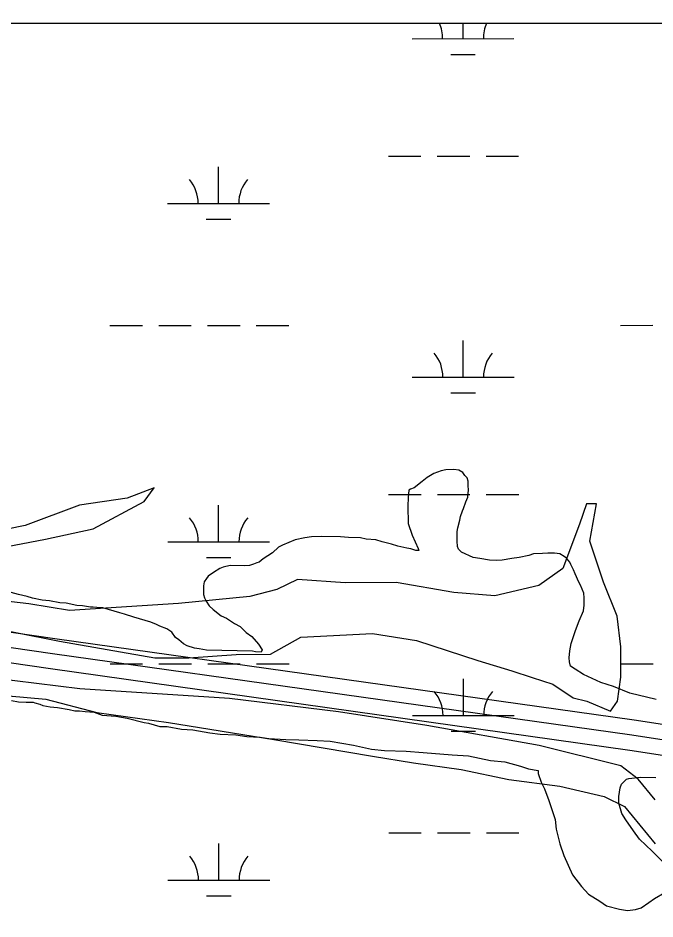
# Model space of a CAD drawing. Extents: x 3279314 to 3317160, y 734079 to 759431.
# Drawn here: x 3304312 to 3304938, y 756772 to 757657 of the extents above; entities that cross this region are included whole.
import ezdxf

# ---------------------------------------------------------------- set-up
doc = ezdxf.new("R2010")
doc.units = 0
for name, color, linetype in [('V-GRID-FRAM', 7, 'Continuous'), ('V-ROAD-CNTR', 7, 'Continuous'), ('V-SITE-VEGE', 7, 'Continuous'), ('V-TOPO-SHOR', 7, 'Continuous'), ('V-WETL-SWMP', 7, 'Continuous')]:
    doc.layers.add(name, color=color, linetype=linetype)

msp = doc.modelspace()

# ---------------------------------------------------------------- linework, layer by layer
at = {"layer": 'V-GRID-FRAM'}
msp.add_lwpolyline([(3283455.67, 757641.37), (3314923.72, 757657.39), (3314940.91, 739471.92), (3283456.99, 739455.89), (3283455.67, 757641.37)], dxfattribs=at)
at = {"layer": 'V-ROAD-CNTR'}
for points in [[(3309580.83, 756285.84), (3309454.89, 756303.52), (3308954.55, 756379.72), (3308656.82, 756421.96), (3308094.24, 756506.01), (3307567.72, 756582.64), (3306992.15, 756663.11), (3306373.34, 756753.36), (3305484.27, 756879.78), (3304917.24, 756967.07), (3304347.59, 757047.14), (3303582.54, 757158.21), (3303505.23, 757169.78), (3303449.6, 757179.28), (3303406.91, 757198.42), (3303370.58, 757229), (3303319.73, 757265.64), (3303277.65, 757291.26), (3303242.8, 757309.16), (3303195.6, 757315.52), (3303162.05, 757304.15)], [(3305699.05, 756818.94), (3305479.88, 756850.11), (3304912.87, 756937.39), (3304343.34, 757017.45), (3303578.16, 757128.53), (3303500.48, 757140.16), (3303440.8, 757150.35), (3303390.8, 757172.76), (3303352.12, 757205.32), (3303303.13, 757240.62), (3303262.98, 757265.07), (3303233.68, 757280.12), (3303198.57, 757284.85), (3303171.67, 757275.73)], [(3307565.6, 756567.79), (3306990.03, 756648.27), (3306371.2, 756738.52), (3305482.07, 756864.95), (3304915.06, 756952.23), (3304345.47, 757032.3), (3303580.35, 757143.37)], [(3307565.6, 756567.79), (3306990.03, 756648.27), (3306371.2, 756738.52), (3305482.07, 756864.95), (3304915.06, 756952.23), (3304345.47, 757032.3), (3303580.35, 757143.37)]]:
    msp.add_lwpolyline(points, dxfattribs=at)
at = {"layer": 'V-SITE-VEGE'}
for p, q in [((3303655.51, 757651.65), (3306142.55, 757652.92)), ((3304720.12, 757209.45), (3304713.88, 757205.68)), ((3304727.45, 757212.07), (3304720.12, 757209.45)), ((3304731.95, 757213.08), (3304727.45, 757212.07)), ((3304739.78, 757213.45), (3304731.95, 757213.08)), ((3304744.8, 757212.77), (3304739.78, 757213.45)), ((3304748.66, 757210.45), (3304744.8, 757212.77)), ((3304750.82, 757207.6), (3304748.66, 757210.45)), ((3304753, 757205.31), (3304750.82, 757207.6)), ((3304708.76, 757201.9), (3304700.78, 757195.38)), ((3304713.88, 757205.68), (3304708.76, 757201.9)), ((3304754.04, 757201.93), (3304753, 757205.31)), ((3304753.94, 757197.46), (3304754.04, 757201.93)), ((3304695.7, 757193.26), (3304694.97, 757186.01)), ((3304697.4, 757194.34), (3304695.7, 757193.26)), ((3304700.78, 757195.38), (3304697.4, 757194.34)), ((3304753.67, 757186.29), (3304754.4, 757193.54)), ((3304754.4, 757193.54), (3304753.94, 757197.46)), ((3304694.97, 757186.01), (3304694.77, 757177.63)), ((3304749.49, 757175.21), (3304751.89, 757181.86)), ((3304751.89, 757181.86), (3304753.67, 757186.29)), ((3304694.77, 757177.63), (3304694.91, 757160.3)), ((3304746.51, 757167.45), (3304748.32, 757173)), ((3304748.32, 757173), (3304749.49, 757175.21)), ((3304744.01, 757156.33), (3304745.86, 757163.56)), ((3304745.86, 757163.56), (3304746.51, 757167.45)), ((3304694.91, 757160.3), (3304699.12, 757149.02)), ((3304743.36, 757152.44), (3304744.01, 757156.33)), ((3304593.41, 757146.51), (3304583.85, 757144.5)), ((3304600.14, 757147.47), (3304593.41, 757146.51)), ((3304610.21, 757147.79), (3304600.14, 757147.47)), ((3304628.64, 757147.35), (3304610.21, 757147.79)), ((3304636.45, 757146.6), (3304628.64, 757147.35)), ((3304648.18, 757146.32), (3304636.45, 757146.6)), ((3304653.74, 757145.07), (3304648.18, 757146.32)), ((3304663.23, 757144.28), (3304653.74, 757145.07)), ((3304699.12, 757149.02), (3304704.95, 757136.02)), ((3304743.13, 757142.94), (3304743.36, 757152.44)), ((3304567.46, 757137.07), (3304561.75, 757131.61)), ((3304571.43, 757139.21), (3304567.46, 757137.07)), ((3304583.85, 757144.5), (3304571.43, 757139.21)), ((3304669.33, 757142.46), (3304663.23, 757144.28)), ((3304678.78, 757140), (3304669.33, 757142.46)), ((3304684.88, 757138.18), (3304678.78, 757140)), ((3304693.78, 757136.29), (3304684.88, 757138.18)), ((3304697.68, 757135.64), (3304693.78, 757136.29)), ((3304743.57, 757137.9), (3304743.13, 757142.94)), ((3304744.62, 757135.07), (3304743.57, 757137.9)), ((3304561.75, 757131.61), (3304552.66, 757125.68)), ((3304702.67, 757133.84), (3304697.68, 757135.64)), ((3304705.46, 757133.77), (3304702.67, 757133.84)), ((3304704.95, 757136.02), (3304705.46, 757133.77)), ((3304747.35, 757132.22), (3304744.62, 757135.07)), ((3304758.96, 757126.91), (3304747.35, 757132.22)), ((3304813.79, 757128.95), (3304804.24, 757126.95)), ((3304818.3, 757130.52), (3304813.79, 757128.95)), ((3304827.25, 757130.87), (3304818.3, 757130.52)), ((3304832.29, 757131.31), (3304827.25, 757130.87)), ((3304839, 757131.15), (3304832.29, 757131.31)), ((3304844.01, 757130.47), (3304839, 757131.15)), ((3304848.43, 757128.13), (3304844.01, 757130.47)), ((3304850.62, 757126.4), (3304848.43, 757128.13)), ((3304520.08, 757119.19), (3304513.34, 757117.68)), ((3304534.61, 757118.85), (3304520.08, 757119.19)), ((3304539.09, 757119.3), (3304534.61, 757118.85)), ((3304543.03, 757120.32), (3304539.09, 757119.3)), ((3304546.42, 757121.92), (3304543.03, 757120.32)), ((3304548.67, 757122.42), (3304546.42, 757121.92)), ((3304552.66, 757125.68), (3304548.67, 757122.42)), ((3304765.65, 757126.19), (3304758.96, 757126.91)), ((3304775.11, 757124.29), (3304765.65, 757126.19)), ((3304781.81, 757124.13), (3304775.11, 757124.29)), ((3304787.41, 757124.55), (3304781.81, 757124.13)), ((3304796.95, 757126), (3304787.41, 757124.55)), ((3304804.24, 757126.95), (3304796.95, 757126)), ((3304853.88, 757122.41), (3304850.62, 757126.4)), ((3304854.95, 757120.15), (3304853.88, 757122.41)), ((3304857.62, 757115.05), (3304854.95, 757120.15)), ((3304503.71, 757112.32), (3304498.58, 757108.53)), ((3304509.94, 757116.08), (3304503.71, 757112.32)), ((3304513.34, 757117.68), (3304509.94, 757116.08)), ((3304859.2, 757111.1), (3304857.62, 757115.05)), ((3304862.91, 757102.63), (3304859.2, 757111.1)), ((3304494.54, 757103.03), (3304493.89, 757099.13)), ((3304496.86, 757106.33), (3304494.54, 757103.03)), ((3304498.58, 757108.53), (3304496.86, 757106.33)), ((3304864.52, 757099.79), (3304862.91, 757102.63)), ((3304312.01, 757090.62), (3304304.79, 757092.47)), ((3304493.89, 757099.13), (3304493.69, 757090.76)), ((3304867.69, 757091.89), (3304864.52, 757099.79)), ((3304868.14, 757087.41), (3304867.69, 757091.89)), ((3304320.35, 757088.74), (3304312.01, 757090.62)), ((3304325.9, 757086.93), (3304320.35, 757088.74)), ((3304335.35, 757085.03), (3304325.9, 757086.93)), ((3304342.6, 757084.3), (3304335.35, 757085.03)), ((3304352.62, 757082.38), (3304342.6, 757084.3)), ((3304493.69, 757090.76), (3304494.73, 757087.38)), ((3304494.73, 757087.38), (3304496.32, 757083.98)), ((3304496.32, 757083.98), (3304499.57, 757079.43)), ((3304867.97, 757080.15), (3304868.14, 757087.41)), ((3304358.77, 757082.24), (3304352.62, 757082.38)), ((3304369.33, 757079.75), (3304358.77, 757082.24)), ((3304374.91, 757079.61), (3304369.33, 757079.75)), ((3304382.71, 757078.31), (3304374.91, 757079.61)), ((3304385.5, 757078.24), (3304382.71, 757078.31)), ((3304392.75, 757077.51), (3304385.5, 757078.24)), ((3304394.98, 757077.46), (3304392.75, 757077.51)), ((3304406.1, 757074.4), (3304394.98, 757077.46)), ((3304411.64, 757072.59), (3304406.1, 757074.4)), ((3304499.57, 757079.43), (3304503.4, 757075.99)), ((3304503.4, 757075.99), (3304511.07, 757069.66)), ((3304863.12, 757064.61), (3304867.27, 757074.57)), ((3304867.27, 757074.57), (3304867.97, 757080.15)), ((3304416.08, 757071.37), (3304411.64, 757072.59)), ((3304425.51, 757068.34), (3304416.08, 757071.37)), ((3304442.17, 757063.47), (3304425.51, 757068.34)), ((3304511.07, 757069.66), (3304516.61, 757067.29)), ((3304516.61, 757067.29), (3304524.31, 757062.07)), ((3304447.7, 757061.11), (3304442.17, 757063.47)), ((3304451.01, 757059.35), (3304447.7, 757061.11)), ((3304457.67, 757056.96), (3304451.01, 757059.35)), ((3304462.61, 757053.48), (3304457.67, 757056.96)), ((3304524.31, 757062.07), (3304529.83, 757059.15)), ((3304529.83, 757059.15), (3304535.84, 757053.42)), ((3304859.54, 757055.19), (3304863.12, 757064.61)), ((3304466.4, 757048.36), (3304462.61, 757053.48)), ((3304469.7, 757046.05), (3304466.4, 757048.36)), ((3304535.84, 757053.42), (3304541.33, 757049.37)), ((3304541.33, 757049.37), (3304547.87, 757041.95)), ((3304855.33, 757042.43), (3304859.54, 757055.19)), ((3304474.08, 757042.03), (3304469.7, 757046.05)), ((3304477.95, 757040.26), (3304474.08, 757042.03)), ((3304485.16, 757037.85), (3304477.95, 757040.26)), ((3304547.87, 757041.95), (3304551.64, 757036.27)), ((3304854.04, 757035.2), (3304855.33, 757042.43)), ((3304489.61, 757037.19), (3304485.16, 757037.85)), ((3304496.85, 757035.9), (3304489.61, 757037.19)), ((3304542.1, 757034.82), (3304496.85, 757035.9)), ((3304544.89, 757034.19), (3304542.1, 757034.82)), ((3304550.47, 757034.06), (3304544.89, 757034.19)), ((3304551.64, 757036.27), (3304550.47, 757034.06)), ((3304853.32, 757028.51), (3304854.04, 757035.2)), ((3304853.78, 757024.58), (3304853.32, 757028.51)), ((3304854.79, 757020.09), (3304853.78, 757024.58)), ((3304859.2, 757017.19), (3304854.79, 757020.09)), ((3304867.46, 757011.96), (3304859.2, 757017.19)), ((3304884.6, 757004.28), (3304867.46, 757011.96)), ((3304896.8, 757000.08), (3304884.6, 757004.28)), ((3304912.85, 756993.55), (3304896.8, 757000.08)), ((3304938.98, 756987.33), (3304912.85, 756993.55))]:
    msp.add_line(p, q, dxfattribs=at)
for points in [[(3304305.14, 756986.29), (3304311.82, 756985.01), (3304319.64, 756984.82), (3304323.55, 756984.73), (3304326.35, 756984.66), (3304328.01, 756984.06), (3304333.01, 756982.83), (3304335.78, 756981.64), (3304343.01, 756980.35), (3304350.26, 756979.62), (3304361.95, 756977.66), (3304367.52, 756976.41), (3304371.98, 756976.31), (3304377.56, 756975.61), (3304386.48, 756974.84), (3304394.24, 756971.86), (3304407.64, 756970.98), (3304418.77, 756969.04), (3304435.44, 756964.73), (3304439.89, 756964.06), (3304451, 756961.01), (3304458.26, 756960.83), (3304472.17, 756958.26), (3304483.33, 756957.44), (3304500.04, 756954.8), (3304510.07, 756953.45), (3304525.7, 756952.52), (3304536.29, 756951.14), (3304549.68, 756950.26), (3304558.04, 756948.95), (3304574.79, 756947.99), (3304587.64, 756947.68), (3304605.51, 756947.25), (3304618.35, 756946.39), (3304641.18, 756942.49), (3304658.97, 756938.71), (3304671.8, 756937.29), (3304693.03, 756936.78), (3304709.76, 756935.26), (3304738.21, 756932.91), (3304754.4, 756931.96), (3304776.1, 756927.53), (3304790.04, 756926.08), (3304805.58, 756921.8), (3304813.35, 756919.37), (3304822.81, 756917.47), (3304822.74, 756914.68), (3304825.9, 756906.22), (3304829.09, 756899.44), (3304833.29, 756888.15), (3304839.56, 756869.56), (3304840.45, 756860.03), (3304844.01, 756845.41), (3304848.21, 756834.13), (3304856.7, 756814.93), (3304865.37, 756803.54), (3304872.46, 756796.1), (3304883.48, 756789.13), (3304890.07, 756784.5), (3304902.86, 756781.4), (3304910.65, 756780.1), (3304918.5, 756781.03), (3304924.12, 756782.57), (3304931.52, 756787.98), (3304937.2, 756791.76), (3304947.4, 756797.67)], [(3304952.98, 756820.45), (3304934.96, 756838.21), (3304922.39, 756850.25), (3304916.43, 756858.22), (3304908.86, 756869.02), (3304905.09, 756875.26), (3304901.98, 756885.4), (3304902.14, 756892.1), (3304903.46, 756900.45), (3304904.67, 756904.34), (3304909.82, 756909.24), (3304912.07, 756909.75), (3304923.28, 756911.16), (3304938.37, 756910.8)]]:
    msp.add_lwpolyline(points, dxfattribs=at)
at = {"layer": 'V-TOPO-SHOR'}
for points in [[(3304285.09, 757134.87), (3304338.57, 757145.03), (3304385.36, 757155.17), (3304435.46, 757182.04), (3304445.46, 757195.44), (3304418.73, 757185.35), (3304371.93, 757178.55), (3304318.47, 757158.36), (3304268.33, 757148.21)], [(3304218.35, 757071.18), (3304352.18, 757044.74), (3304445.86, 757028.24), (3304479.3, 757028.32), (3304526.11, 757031.77), (3304559.55, 757031.85), (3304589.61, 757048.64), (3304589.61, 757048.64), (3304659.83, 757052.15), (3304703.32, 757045.56), (3304763.56, 757025.64), (3304797.02, 757015.69), (3304817.1, 757009.05), (3304837.19, 757002.4), (3304857.28, 756989.08), (3304870.67, 756985.76), (3304894.1, 756975.79), (3304900.76, 756985.83), (3304904.05, 757009.25), (3304903.98, 757039.35), (3304900.57, 757069.44), (3304887.11, 757102.85), (3304873.64, 757142.95), (3304880.24, 757179.75), (3304870.21, 757179.72), (3304863.57, 757159.64), (3304846.95, 757116.13), (3304823.58, 757099.35), (3304780.13, 757089.22), (3304739.99, 757092.47), (3304683.12, 757102.37), (3304632.96, 757102.25), (3304586.13, 757105.48), (3304566.09, 757095.4), (3304539.35, 757088.65), (3304469.14, 757081.8), (3304362.14, 757074.86), (3304322, 757081.45), (3304265.13, 757088.01)], [(3304937.78, 756888.94), (3304921.01, 756908.97), (3304904.26, 756922.3), (3304823.95, 756942.18), (3304713.55, 756961.98), (3304626.57, 756975.16), (3304519.52, 756988.28), (3304372.36, 756997.97), (3304265.31, 757011.09), (3304144.88, 757030.87), (3304047.84, 757054.05), (3303860.54, 757066.99), (3303776.93, 757070.14), (3303753.53, 757066.74), (3303733.47, 757063.35), (3303710.04, 757069.98), (3303653.19, 757073.19)], [(3304302.15, 756991.11), (3304338.94, 756987.85), (3304389.13, 756974.6), (3304459.38, 756964.73), (3304563.09, 756948.25), (3304660.11, 756931.76), (3304700.26, 756925.17), (3304747.09, 756918.59), (3304793.93, 756908.67), (3304844.11, 756902.1), (3304887.61, 756892.17), (3304907.7, 756882.18), (3304937.88, 756845.47)]]:
    msp.add_lwpolyline(points, dxfattribs=at)
at = {"layer": 'V-WETL-SWMP'}
for p, q in [((3306455.2, 757653.08), (3303655.51, 757651.65)), ((3306455.2, 757653.08), (3303655.51, 757651.65)), ((3304748.96, 757637.11), (3304748.95, 757652.21)), ((3304698.96, 757637.08), (3304798.96, 757637.13)), ((3304736.96, 757621.67), (3304760.96, 757621.68)), ((3304675.61, 757521.64), (3304707.61, 757521.65)), ((3304723.61, 757521.66), (3304755.61, 757521.68)), ((3304771.61, 757521.69), (3304803.61, 757521.7)), ((3304508.57, 757475.12), (3304508.55, 757511.12)), ((3304458.57, 757475.1), (3304558.57, 757475.15)), ((3304496.57, 757459.68), (3304520.57, 757459.7)), ((3304401.78, 757355), (3304433.78, 757355.01)), ((3304449.78, 757355.02), (3304481.78, 757355.04)), ((3304497.78, 757355.05), (3304529.78, 757355.06)), ((3304545.78, 757355.07), (3304577.78, 757355.09)), ((3304903.69, 757355.25), (3304935.69, 757355.27)), ((3304749.13, 757304.43), (3304749.11, 757340.43)), ((3304699.13, 757304.41), (3304799.13, 757304.46)), ((3304737.13, 757288.99), (3304761.13, 757289.01)), ((3304675.78, 757188.96), (3304707.78, 757188.98)), ((3304723.78, 757188.99), (3304755.78, 757189)), ((3304771.78, 757189.01), (3304803.78, 757189.03)), ((3304508.74, 757142.45), (3304508.72, 757178.45)), ((3304458.74, 757142.42), (3304558.74, 757142.47)), ((3304496.74, 757127.01), (3304520.74, 757127.02)), ((3304401.95, 757022.32), (3304433.95, 757022.34)), ((3304449.95, 757022.35), (3304481.95, 757022.36)), ((3304497.95, 757022.37), (3304529.95, 757022.39)), ((3304545.95, 757022.39), (3304577.95, 757022.41)), ((3304903.86, 757022.58), (3304935.86, 757022.59)), ((3304749.29, 756971.76), (3304749.28, 757007.76)), ((3304699.29, 756971.73), (3304799.29, 756971.78)), ((3304737.3, 756956.32), (3304761.3, 756956.33)), ((3304675.95, 756856.29), (3304707.95, 756856.3)), ((3304723.95, 756856.31), (3304755.95, 756856.33)), ((3304771.95, 756856.34), (3304803.95, 756856.35)), ((3304508.91, 756809.77), (3304508.89, 756845.77)), ((3304458.91, 756809.75), (3304558.91, 756809.8)), ((3304496.91, 756794.33), (3304520.91, 756794.35))]:
    msp.add_line(p, q, dxfattribs=at)
for centre, start, end in [((3304693.71, 757637.55), 359.25735, 24.5525), ((3304804.2, 757637.61), 155.50583, 180.801), ((3304453.32, 757475.57), 359.25735, 40.801), ((3304563.81, 757475.62), 139.25734, 180.801), ((3304693.88, 757304.88), 359.25735, 40.801), ((3304804.37, 757304.93), 139.25734, 180.801), ((3304453.49, 757142.89), 359.25735, 40.801), ((3304563.98, 757142.95), 139.25734, 180.801), ((3304694.05, 756972.2), 359.25735, 40.801), ((3304804.54, 756972.26), 139.25734, 180.801), ((3304453.66, 756810.22), 359.25735, 40.801), ((3304564.15, 756810.27), 139.25734, 180.801)]:
    msp.add_arc(centre, 35.25, start, end, dxfattribs=at)

doc.saveas('drawing.dxf')
